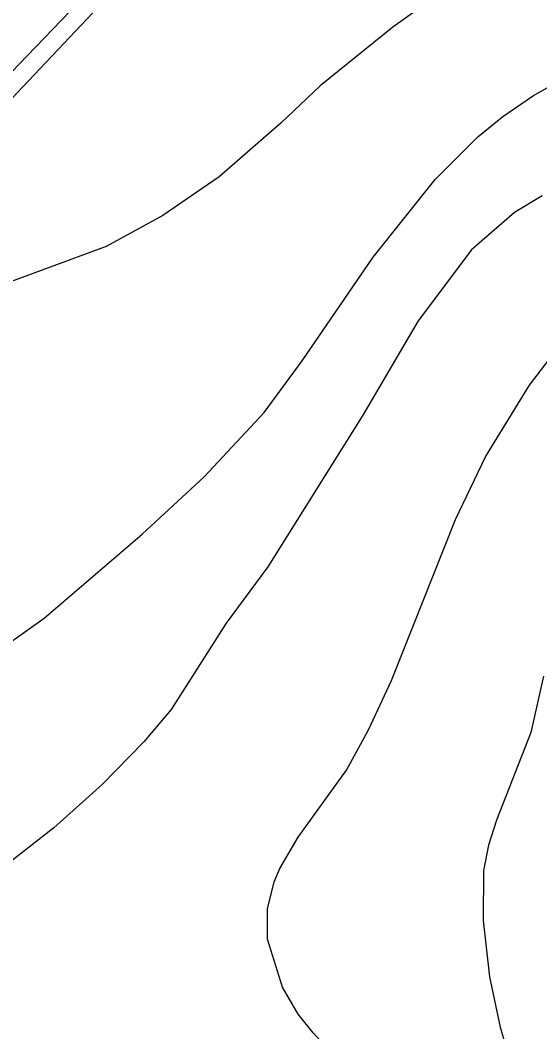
# Model space of a CAD drawing. Extents: x -662620 to -656370, y -1067090 to -1062990.
# Drawn here: x -659298.2 to -659132.3, y -1064101.6 to -1063778.6 of the extents above; entities that cross this region are included whole.
import ezdxf

# ---------------------------------------------------------------- set-up
doc = ezdxf.new("R2010")
doc.units = 0
for name, color, linetype in [('Ochr__pás__vod__zdroje_II__stupně', 7, 'Continuous'), ('SDELOVACÍ_VEDENÍ_-_PODZEMNÍ', 7, 'Continuous'), ('VRSTEVNICE_ZDŮRAZNĚNÁ', 7, 'Continuous'), ('VRSTEVNICE_ZÁKLADNÍ', 7, 'Continuous')]:
    doc.layers.add(name, color=color, linetype=linetype)

msp = doc.modelspace()

# ---------------------------------------------------------------- linework, layer by layer
at = {"layer": 'Ochr__pás__vod__zdroje_II__stupně'}
msp.add_lwpolyline([(-659822.34, -1063992.17), (-659732.05, -1064020.39), (-659721.43, -1064001.16), (-659688.64, -1063958.12), (-659645.09, -1063971.44), (-659621.53, -1063976.05), (-659585.15, -1063989.37), (-659512.4, -1064010.38), (-659445.79, -1063938.14), (-659433.4, -1063934.06), (-659401.05, -1063899.73), (-659349, -1063845.72), (-659298.72, -1063792.79), (-659246.81, -1063738.74)], dxfattribs=at)
at = {"layer": 'SDELOVACÍ_VEDENÍ_-_PODZEMNÍ'}
msp.add_lwpolyline([(-659399.69, -1064092), (-659400.24, -1064090.12), (-659401.33, -1064076.08), (-659402.34, -1064065.15), (-659403.52, -1064055.19), (-659405.62, -1064041.37), (-659409.83, -1064024.66), (-659410.9, -1064019.88), (-659414.29, -1064005.42), (-659417.81, -1063980.68), (-659419.93, -1063949.16), (-659419.52, -1063943), (-659418.84, -1063937.67), (-659417.74, -1063934.51), (-659416.32, -1063932.46), (-659410.69, -1063925.95), (-659407.98, -1063922.34), (-659392.38, -1063904.74), (-659374.19, -1063884.01), (-659350.67, -1063858.01), (-659336.07, -1063841.72), (-659334.88, -1063840.53), (-659299.38, -1063801.92), (-659243.32, -1063742.66)], dxfattribs=at)
msp.add_lwpolyline([(-659399.69, -1064092), (-659400.24, -1064090.12), (-659401.33, -1064076.08), (-659402.34, -1064065.15), (-659403.52, -1064055.19), (-659405.62, -1064041.37), (-659409.83, -1064024.66), (-659410.9, -1064019.88), (-659414.29, -1064005.42), (-659417.81, -1063980.68), (-659419.93, -1063949.16), (-659419.52, -1063943), (-659418.84, -1063937.67), (-659417.74, -1063934.51), (-659416.32, -1063932.46), (-659410.69, -1063925.95), (-659407.98, -1063922.34), (-659392.38, -1063904.74), (-659374.19, -1063884.01), (-659350.67, -1063858.01), (-659336.07, -1063841.72), (-659334.88, -1063840.53), (-659299.38, -1063801.92), (-659243.32, -1063742.66)], dxfattribs=at)
msp.add_lwpolyline([(-659399.69, -1064092), (-659400.24, -1064090.12), (-659401.33, -1064076.08), (-659402.34, -1064065.15), (-659403.52, -1064055.19), (-659405.62, -1064041.37), (-659409.83, -1064024.66), (-659410.9, -1064019.88), (-659414.29, -1064005.42), (-659417.81, -1063980.68), (-659419.93, -1063949.16), (-659419.52, -1063943), (-659418.84, -1063937.67), (-659417.74, -1063934.51), (-659416.32, -1063932.46), (-659410.69, -1063925.95), (-659407.98, -1063922.34), (-659392.38, -1063904.74), (-659374.19, -1063884.01), (-659350.67, -1063858.01), (-659336.07, -1063841.72), (-659334.88, -1063840.53), (-659299.38, -1063801.92), (-659243.32, -1063742.66)], dxfattribs=at)
msp.add_lwpolyline([(-659399.69, -1064092), (-659400.24, -1064090.12), (-659401.33, -1064076.08), (-659402.34, -1064065.15), (-659403.52, -1064055.19), (-659405.62, -1064041.37), (-659409.83, -1064024.66), (-659410.9, -1064019.88), (-659414.29, -1064005.42), (-659417.81, -1063980.68), (-659419.93, -1063949.16), (-659419.52, -1063943), (-659418.84, -1063937.67), (-659417.74, -1063934.51), (-659416.32, -1063932.46), (-659410.69, -1063925.95), (-659407.98, -1063922.34), (-659392.38, -1063904.74), (-659374.19, -1063884.01), (-659350.67, -1063858.01), (-659336.07, -1063841.72), (-659334.88, -1063840.53), (-659299.38, -1063801.92), (-659243.32, -1063742.66)], dxfattribs=at)
msp.add_lwpolyline([(-659399.69, -1064092), (-659400.24, -1064090.12), (-659401.33, -1064076.08), (-659402.34, -1064065.15), (-659403.52, -1064055.19), (-659405.62, -1064041.37), (-659409.83, -1064024.66), (-659410.9, -1064019.88), (-659414.29, -1064005.42), (-659417.81, -1063980.68), (-659419.93, -1063949.16), (-659419.52, -1063943), (-659418.84, -1063937.67), (-659417.74, -1063934.51), (-659416.32, -1063932.46), (-659410.69, -1063925.95), (-659407.98, -1063922.34), (-659392.38, -1063904.74), (-659374.19, -1063884.01), (-659350.67, -1063858.01), (-659336.07, -1063841.72), (-659334.88, -1063840.53), (-659299.38, -1063801.92), (-659243.32, -1063742.66)], dxfattribs=at)
msp.add_lwpolyline([(-659399.69, -1064092), (-659400.24, -1064090.12), (-659401.33, -1064076.08), (-659402.34, -1064065.15), (-659403.52, -1064055.19), (-659405.62, -1064041.37), (-659409.83, -1064024.66), (-659410.9, -1064019.88), (-659414.29, -1064005.42), (-659417.81, -1063980.68), (-659419.93, -1063949.16), (-659419.52, -1063943), (-659418.84, -1063937.67), (-659417.74, -1063934.51), (-659416.32, -1063932.46), (-659410.69, -1063925.95), (-659407.98, -1063922.34), (-659392.38, -1063904.74), (-659374.19, -1063884.01), (-659350.67, -1063858.01), (-659336.07, -1063841.72), (-659334.88, -1063840.53), (-659299.38, -1063801.92), (-659243.32, -1063742.66)], dxfattribs=at)
msp.add_lwpolyline([(-659399.69, -1064092), (-659400.24, -1064090.12), (-659401.33, -1064076.08), (-659402.34, -1064065.15), (-659403.52, -1064055.19), (-659405.62, -1064041.37), (-659409.83, -1064024.66), (-659410.9, -1064019.88), (-659414.29, -1064005.42), (-659417.81, -1063980.68), (-659419.93, -1063949.16), (-659419.52, -1063943), (-659418.84, -1063937.67), (-659417.74, -1063934.51), (-659416.32, -1063932.46), (-659410.69, -1063925.95), (-659407.98, -1063922.34), (-659392.38, -1063904.74), (-659374.19, -1063884.01), (-659350.67, -1063858.01), (-659336.07, -1063841.72), (-659334.88, -1063840.53), (-659299.38, -1063801.92), (-659243.32, -1063742.66)], dxfattribs=at)
msp.add_lwpolyline([(-659399.69, -1064092), (-659400.24, -1064090.12), (-659401.33, -1064076.08), (-659402.34, -1064065.15), (-659403.52, -1064055.19), (-659405.62, -1064041.37), (-659409.83, -1064024.66), (-659410.9, -1064019.88), (-659414.29, -1064005.42), (-659417.81, -1063980.68), (-659419.93, -1063949.16), (-659419.52, -1063943), (-659418.84, -1063937.67), (-659417.74, -1063934.51), (-659416.32, -1063932.46), (-659410.69, -1063925.95), (-659407.98, -1063922.34), (-659392.38, -1063904.74), (-659374.19, -1063884.01), (-659350.67, -1063858.01), (-659336.07, -1063841.72), (-659334.88, -1063840.53), (-659299.38, -1063801.92), (-659243.32, -1063742.66)], dxfattribs=at)
msp.add_lwpolyline([(-659399.69, -1064092), (-659400.24, -1064090.12), (-659401.33, -1064076.08), (-659402.34, -1064065.15), (-659403.52, -1064055.19), (-659405.62, -1064041.37), (-659409.83, -1064024.66), (-659410.9, -1064019.88), (-659414.29, -1064005.42), (-659417.81, -1063980.68), (-659419.93, -1063949.16), (-659419.52, -1063943), (-659418.84, -1063937.67), (-659417.74, -1063934.51), (-659416.32, -1063932.46), (-659410.69, -1063925.95), (-659407.98, -1063922.34), (-659392.38, -1063904.74), (-659374.19, -1063884.01), (-659350.67, -1063858.01), (-659336.07, -1063841.72), (-659334.88, -1063840.53), (-659299.38, -1063801.92), (-659243.32, -1063742.66)], dxfattribs=at)
msp.add_lwpolyline([(-659399.69, -1064092), (-659400.24, -1064090.12), (-659401.33, -1064076.08), (-659402.34, -1064065.15), (-659403.52, -1064055.19), (-659405.62, -1064041.37), (-659409.83, -1064024.66), (-659410.9, -1064019.88), (-659414.29, -1064005.42), (-659417.81, -1063980.68), (-659419.93, -1063949.16), (-659419.52, -1063943), (-659418.84, -1063937.67), (-659417.74, -1063934.51), (-659416.32, -1063932.46), (-659410.69, -1063925.95), (-659407.98, -1063922.34), (-659392.38, -1063904.74), (-659374.19, -1063884.01), (-659350.67, -1063858.01), (-659336.07, -1063841.72), (-659334.88, -1063840.53), (-659299.38, -1063801.92), (-659243.32, -1063742.66)], dxfattribs=at)
msp.add_lwpolyline([(-659399.69, -1064092), (-659400.24, -1064090.12), (-659401.33, -1064076.08), (-659402.34, -1064065.15), (-659403.52, -1064055.19), (-659405.62, -1064041.37), (-659409.83, -1064024.66), (-659410.9, -1064019.88), (-659414.29, -1064005.42), (-659417.81, -1063980.68), (-659419.93, -1063949.16), (-659419.52, -1063943), (-659418.84, -1063937.67), (-659417.74, -1063934.51), (-659416.32, -1063932.46), (-659410.69, -1063925.95), (-659407.98, -1063922.34), (-659392.38, -1063904.74), (-659374.19, -1063884.01), (-659350.67, -1063858.01), (-659336.07, -1063841.72), (-659334.88, -1063840.53), (-659299.38, -1063801.92), (-659243.32, -1063742.66)], dxfattribs=at)
msp.add_lwpolyline([(-659399.69, -1064092), (-659400.24, -1064090.12), (-659401.33, -1064076.08), (-659402.34, -1064065.15), (-659403.52, -1064055.19), (-659405.62, -1064041.37), (-659409.83, -1064024.66), (-659410.9, -1064019.88), (-659414.29, -1064005.42), (-659417.81, -1063980.68), (-659419.93, -1063949.16), (-659419.52, -1063943), (-659418.84, -1063937.67), (-659417.74, -1063934.51), (-659416.32, -1063932.46), (-659410.69, -1063925.95), (-659407.98, -1063922.34), (-659392.38, -1063904.74), (-659374.19, -1063884.01), (-659350.67, -1063858.01), (-659336.07, -1063841.72), (-659334.88, -1063840.53), (-659299.38, -1063801.92), (-659243.32, -1063742.66)], dxfattribs=at)
at = {"layer": 'VRSTEVNICE_ZDŮRAZNĚNÁ'}
msp.add_lwpolyline([(-659131.54, -1063834.66), (-659140.4, -1063839.95), (-659154.12, -1063851.95), (-659171.13, -1063874.54), (-659188.86, -1063904.69), (-659219.16, -1063953.15), (-659232.45, -1063971.16), (-659250.03, -1063998.74), (-659258.75, -1064009.04), (-659272.04, -1064022.61), (-659287.48, -1064036.48), (-659307.2, -1064051.77), (-659313.92, -1064058.06), (-659317.64, -1064062.49), (-659321.78, -1064069.64), (-659323.93, -1064074.93), (-659325.5, -1064081.22), (-659325.64, -1064090.94), (-659324.07, -1064097.8), (-659320.78, -1064104.51)], dxfattribs=at)
at = {"layer": 'VRSTEVNICE_ZÁKLADNÍ'}
for points in [[(-659133.25, -1063748.04), (-659179.28, -1063780.77), (-659202.43, -1063799.5), (-659214.87, -1063811.36), (-659234.74, -1063828.65), (-659252.75, -1063840.95), (-659270.76, -1063850.81), (-659302.49, -1063862.53), (-659328.22, -1063875.54), (-659343.65, -1063881.25), (-659353.94, -1063883.25), (-659366.09, -1063882.54)], [(-659133.25, -1063748.04), (-659179.28, -1063780.77), (-659202.43, -1063799.5), (-659214.87, -1063811.36), (-659234.74, -1063828.65), (-659252.75, -1063840.95), (-659270.76, -1063850.81), (-659302.49, -1063862.53), (-659328.22, -1063875.54), (-659343.65, -1063881.25), (-659353.94, -1063883.25), (-659366.09, -1063882.54)], [(-659301.63, -1063977.45), (-659290.59, -1063969.5), (-659259.32, -1063942.71), (-659239.45, -1063924.42), (-659220.3, -1063903.84), (-659208.15, -1063887.4), (-659185.57, -1063854.24), (-659165.7, -1063829.51), (-659152.12, -1063815.79), (-659144.12, -1063809.36), (-659134.26, -1063802.64), (-659123.82, -1063796.78)], [(-659301.63, -1063977.45), (-659290.59, -1063969.5), (-659259.32, -1063942.71), (-659239.45, -1063924.42), (-659220.3, -1063903.84), (-659208.15, -1063887.4), (-659185.57, -1063854.24), (-659165.7, -1063829.51), (-659152.12, -1063815.79), (-659144.12, -1063809.36), (-659134.26, -1063802.64), (-659123.82, -1063796.78)], [(-659131.68, -1064232.15), (-659147.83, -1064177.55), (-659151.84, -1064167.26), (-659157.84, -1064155.26), (-659166.42, -1064141.53), (-659171.7, -1064134.67), (-659193.57, -1064113.95), (-659204.72, -1064101.94), (-659209.44, -1064095.94), (-659214.44, -1064087.36), (-659219.3, -1064072.07), (-659219.3, -1064062.35), (-659217.16, -1064053.77), (-659215.3, -1064049.49), (-659209.44, -1064039.48), (-659194, -1064018.04), (-659187, -1064005.18), (-659179.71, -1063989.45), (-659159.27, -1063938), (-659149.69, -1063917.99), (-659135.54, -1063895.12), (-659127.97, -1063885.11)], [(-659131.68, -1064232.15), (-659147.83, -1064177.55), (-659151.84, -1064167.26), (-659157.84, -1064155.26), (-659166.42, -1064141.53), (-659171.7, -1064134.67), (-659193.57, -1064113.95), (-659204.72, -1064101.94), (-659209.44, -1064095.94), (-659214.44, -1064087.36), (-659219.3, -1064072.07), (-659219.3, -1064062.35), (-659217.16, -1064053.77), (-659215.3, -1064049.49), (-659209.44, -1064039.48), (-659194, -1064018.04), (-659187, -1064005.18), (-659179.71, -1063989.45), (-659159.27, -1063938), (-659149.69, -1063917.99), (-659135.54, -1063895.12), (-659127.97, -1063885.11)], [(-659131.11, -1063988.02), (-659135.11, -1064006.03), (-659146.12, -1064034.05), (-659148.69, -1064042.05), (-659150.26, -1064050.06), (-659150.41, -1064066.07), (-659148.41, -1064084.08), (-659144.98, -1064100.08), (-659140.26, -1064116.09), (-659108.96, -1064192.13)], [(-659131.11, -1063988.02), (-659135.11, -1064006.03), (-659146.12, -1064034.05), (-659148.69, -1064042.05), (-659150.26, -1064050.06), (-659150.41, -1064066.07), (-659148.41, -1064084.08), (-659144.98, -1064100.08), (-659140.26, -1064116.09), (-659108.96, -1064192.13)]]:
    msp.add_lwpolyline(points, dxfattribs=at)

doc.saveas('drawing.dxf')
